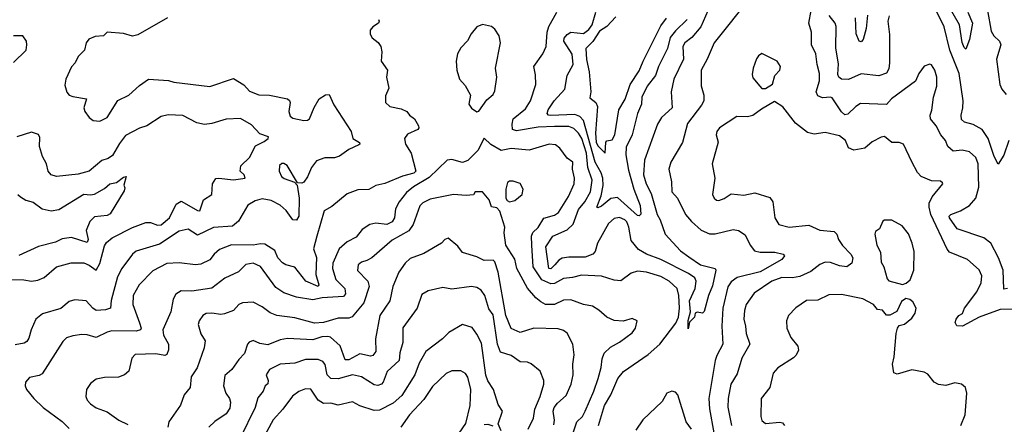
# Model space of a CAD drawing. Extents: x 1954678 to 2060275, y 904822 to 1016299.
# Tile 282 of 467: x 1997290 to 2002748, y 970052 to 972294. Entities that reach past the tile are written whole.
import ezdxf

# ---------------------------------------------------------------- set-up
doc = ezdxf.new("R2010")
doc.units = 0

msp = doc.modelspace()

# ---------------------------------------------------------------- linework, layer by layer
at = {"layer": '0CON20XD'}
for points in [[(2002812.9, 972865), (2002740, 972775), (2002715.5, 972705), (2002707.5, 972665), (2002735.5, 972615), (2002712.9, 972585), (2002693.8, 972545), (2002676.9, 972455), (2002657.3, 972395), (2002654.6, 972345), (2002675, 972230), (2002689.5, 972205), (2002721.5, 972175), (2002729.2, 972155), (2002704.6, 972074.6), (2002723.2, 971935), (2002735, 971908.2), (2002759.1, 971879.1)], [(2001345, 972424.5), (2001140.4, 972165), (2001101.6, 972075), (2001067.1, 972015), (2001067.4, 971927.4), (2001082.7, 971875), (2001083.5, 971845), (2001070.1, 971819.9), (2000991.3, 971718.7), (2000965, 971613.8), (2000899.5, 971505), (2000888.2, 971465), (2000903.8, 971395), (2000905, 971340), (2000937.1, 971305), (2000980.9, 971215), (2001014.7, 971174.7), (2001067.8, 971127.8), (2001115, 971106.7), (2001145, 971106.7), (2001245, 971130.5), (2001275, 971125.6), (2001312.4, 971102.4), (2001339.5, 971045), (2001363.4, 971013.4), (2001395, 971005.3), (2001475.9, 971005.9), (2001522.5, 970995), (2001529.2, 970985), (2001515, 970964.5), (2001395, 970897.4), (2001266.7, 970865), (2001235, 970841.2), (2001215.7, 970814.3), (2001188.3, 970695), (2001182.6, 970595), (2001188.8, 970495), (2001155, 970433.3), (2001146.1, 970405), (2001111.2, 970195), (2001115, 970137.5), (2001138, 970005)], [(2001105, 972342.5), (2001066.5, 972253.5), (2001015.6, 972194.4), (2000977.7, 972165), (2000965.9, 972145), (2000970.3, 972075), (2000916.2, 971965), (2000902.5, 971895), (2000906.7, 971805), (2000848.6, 971751.4), (2000825.3, 971715), (2000754.6, 971515), (2000748.4, 971435), (2000763.8, 971385), (2000790.7, 971330.7), (2000824.1, 971215), (2000841.1, 971185), (2000868.9, 971105), (2000953.1, 971013.1), (2000999.5, 970979.5), (2001065, 970936), (2001145.8, 970915), (2001148.9, 970905), (2001130.9, 970819.1), (2001107.9, 970765), (2001085, 970677.5), (2001075, 970667.5), (2001045, 970673.3), (2001035, 970666.7), (2001030.8, 970645), (2001003, 970617), (2000995, 970580), (2000995, 970627.5), (2001008.8, 970675), (2001003.7, 970735), (2001034.9, 970805.1), (2001039.5, 970845), (2001033, 970863), (2000998.2, 970888.2), (2000845, 970964.4), (2000765, 970994), (2000721.3, 971021.3), (2000680, 971070), (2000667.2, 971145), (2000655, 971173.1), (2000644.5, 971185), (2000615, 971197.5), (2000585, 971191.5), (2000553.8, 971165), (2000492.9, 971055), (2000481.1, 971008.9), (2000467.8, 970995), (2000425, 970978.6), (2000335, 970978.4), (2000298.1, 970971.9), (2000278.5, 970961.5), (2000256.6, 970935), (2000235, 970914), (2000222.7, 970915), (2000206.1, 971035), (2000244.8, 971095.2), (2000325, 971130), (2000358.8, 971161.2), (2000388.2, 971241.8), (2000423.1, 971285), (2000455, 971340), (2000463.2, 971405), (2000439.3, 971475), (2000431.4, 971555), (2000406.6, 971635), (2000388.1, 971665), (2000361.7, 971691.7), (2000335, 971701.6), (2000255, 971702.9), (2000165, 971698.7), (2000045, 971677.4), (2000022.9, 971685), (2000019.3, 971715), (2000026.2, 971745), (2000095, 971799.4), (2000121.8, 971845), (2000151.1, 971935), (2000149.1, 971989.1), (2000140.6, 972035), (2000190, 972105), (2000209.4, 972145), (2000214, 972225), (2000224.1, 972255.9), (2000268.5, 972335)], [(2000989.7, 972295), (2000925, 972232.5), (2000896.8, 972195), (2000881.6, 972135), (2000831.1, 972035), (2000814.2, 971985), (2000767.7, 971925), (2000739.3, 971865), (2000738, 971825), (2000714.1, 971775), (2000686, 971655), (2000652.7, 971587.3), (2000650, 971545), (2000665, 971459.4), (2000694.2, 971355), (2000729.8, 971265), (2000733.1, 971216.9), (2000725, 971206.9), (2000715, 971209.5), (2000605, 971308.6), (2000567.8, 971302.2), (2000515, 971260.8), (2000495, 971250.6), (2000489.2, 971255), (2000512.8, 971317.2), (2000523.9, 971375), (2000523.3, 971415), (2000513.6, 971445), (2000480.3, 971505), (2000414.8, 971734.8), (2000395, 971757.8), (2000367.7, 971767.7), (2000235, 971762.7), (2000222, 971765), (2000214.2, 971775), (2000219.4, 971795), (2000252.2, 971845), (2000311.9, 971908.1), (2000325.7, 971984.3), (2000357.5, 972045), (2000353.7, 972103.7), (2000306.4, 972175), (2000308.2, 972191.8), (2000325, 972212.3), (2000345, 972224.6), (2000415, 972217.1), (2000445, 972238.8), (2000464.2, 972265.8), (2000483.6, 972335)], [(2002765.6, 970805), (2002745, 970800.8), (2002742, 970905), (2002715.9, 970975), (2002674.1, 971055), (2002635, 971084.7), (2002487.1, 971135), (2002444.4, 971195), (2002442, 971205), (2002451.2, 971215), (2002505, 971235.4), (2002556.2, 971263.8), (2002590.7, 971305), (2002607.3, 971365), (2002603.5, 971495), (2002590.8, 971530.8), (2002555, 971561.8), (2002515, 971571.8), (2002465, 971565.8), (2002435, 971591.2), (2002422.9, 971625), (2002396.2, 971656.2), (2002371.2, 971705), (2002339.5, 971745), (2002336.7, 971765), (2002347.2, 971792.8), (2002356.3, 971863.7), (2002374.2, 971925), (2002374, 971975), (2002363.8, 972015), (2002345, 972043.8), (2002335, 972048), (2002304.4, 972035.6), (2002275, 971996.2), (2002256.1, 971953.9), (2002123.5, 971855), (2002095, 971823.5), (2001950.9, 971829.1), (2001925, 971813.2), (2001880.4, 971769.6), (2001865, 971767.3), (2001845, 971783.6), (2001795, 971860), (2001784.5, 971864.5), (2001741.4, 971861.4), (2001715, 971872.2), (2001705.5, 971895), (2001723.3, 971955), (2001724.2, 971995), (2001710.3, 972045), (2001702.9, 972105), (2001680, 972155), (2001680, 972225), (2001664.5, 972275), (2001677.1, 972345)], [(2002773.3, 971625), (2002745, 971543.8), (2002715, 971493.3), (2002692, 971535), (2002659.2, 971635), (2002625.6, 971685.6), (2002575, 971713.3), (2002526.9, 971726.9), (2002511.5, 971741.5), (2002508.5, 971765), (2002518.9, 971805), (2002520.6, 971845), (2002499, 971995), (2002446, 972125), (2002415.2, 972255), (2002370, 972345)], [(2002547.1, 972335), (2002572.9, 972275), (2002555, 972184), (2002535, 972130), (2002525, 972140), (2002515, 972168), (2002500, 972265), (2002437.6, 972375)], [(1999278.8, 972295), (1999283.8, 972285), (1999280, 972275), (1999248, 972255), (1999233.4, 972236.6), (1999233.7, 972213.7), (1999244.2, 972194.2), (1999277.7, 972167.7), (1999292.5, 972145), (1999297.5, 972115), (1999293.3, 972065), (1999330, 972015), (1999323.8, 971975), (1999336.7, 971915), (1999317.3, 971872.7), (1999318.6, 971835), (1999342.4, 971812.4), (1999405, 971800.8), (1999435.4, 971785.4), (1999451.2, 971765), (1999478.8, 971745), (1999501.2, 971705), (1999503.3, 971695), (1999496.7, 971685), (1999439.6, 971660.4), (1999423.8, 971635), (1999428.5, 971605), (1999460, 971555), (1999485.9, 971455), (1999475, 971443.9), (1999412.4, 971427.6), (1999315, 971386.4), (1999265, 971374.4), (1999225, 971353.1), (1999165, 971350.6), (1999105, 971329.4), (1999021.3, 971258.7), (1998977.8, 971235), (1998936.5, 971093.5), (1998919.1, 971025), (1998936.1, 970976.1), (1998931.7, 970881.7), (1998948.8, 970825), (1998945.2, 970814.8), (1998875.7, 970845.7), (1998815, 970921.9), (1998765.7, 970935.7), (1998747, 970947), (1998720.6, 970975), (1998704.3, 971015), (1998649.4, 971049.4), (1998625, 971052.2), (1998585, 971044.1), (1998465, 971046.6), (1998398.7, 971021.3), (1998368.5, 970995), (1998345, 970963.3), (1998295, 970938.2), (1998265, 970935.3), (1998175, 970946.8), (1998105, 970942.9), (1998028, 970902), (1997953.1, 970825), (1997918.4, 970765), (1997917.5, 970715), (1997955, 970614), (1997964.4, 970585), (1997959.2, 970575), (1997935, 970568), (1997801.2, 970568.8), (1997775, 970562.7), (1997715, 970532.5), (1997665, 970548.2), (1997635, 970550), (1997585, 970542.8), (1997550, 970530), (1997528.7, 970511.3), (1997415, 970331.9), (1997397.9, 970322.1), (1997345, 970310.6), (1997322, 970285), (1997320.8, 970265), (1997328.6, 970245), (1997368.9, 970195), (1997420, 970145), (1997526.3, 970066.3), (1997565, 970027.5)], [(1998110, 972305), (1997945, 972209.6), (1997915, 972203.2), (1997865, 972217.5)], [(2000595, 972310.7), (2000545, 972255.9), (2000505, 972230.9), (2000467.8, 972172.2), (2000429.4, 972135), (2000432.7, 972072.7), (2000447.8, 972005), (2000455.4, 971895), (2000451.3, 971861.3), (2000484.5, 971834.5), (2000492.6, 971812.6), (2000482, 971665), (2000486.4, 971615), (2000495, 971594.8), (2000536.2, 971553.8), (2000538.8, 971615), (2000545, 971623.3), (2000575, 971628.8), (2000589.1, 971655), (2000612.3, 971795), (2000646.1, 971853.9), (2000675.2, 971935), (2000725, 972010.9), (2000746.3, 972063.7), (2000845, 972260), (2000875, 972301.9)], [(2002110, 972315), (2002103.6, 972285), (2002111.7, 972211.7), (2002111.8, 972055), (2002108, 972022), (2002095, 971997.5), (2002052, 971982), (2001955, 971993.8), (2001885, 971963.1), (2001845, 971964.6), (2001830.5, 971975), (2001825, 971990), (2001829.3, 972049.3), (2001813.8, 972136.2), (2001817, 972257), (2001811.1, 972275), (2001776.6, 972316.6)], [(2001990.8, 972319.2), (2001982, 972245), (2001965.8, 972184.2), (2001955, 972171.9), (2001944.1, 972174.1), (2001926.8, 972215), (2001924.2, 972305)], [(1997865, 972217.5), (1997775, 972225.4), (1997755, 972203.8), (1997708.3, 972201.7), (1997673.6, 972186.4), (1997659.2, 972165), (1997650, 972125), (1997615, 972090), (1997598, 972055), (1997576.8, 972033.2), (1997545.7, 971965), (1997540.3, 971930.3), (1997551.7, 971891.7), (1997565, 971876.2), (1997585, 971868), (1997660, 971855), (1997646.2, 971805), (1997650.5, 971785), (1997675, 971751.2), (1997697.5, 971735), (1997735, 971732), (1997775, 971752), (1997833.9, 971846.1), (1997895, 971875.5), (1997955, 971930), (1998005, 971964.3), (1998115, 971957.1), (1998145, 971948.6), (1998344.4, 971924.4), (1998475, 971968.6), (1998533.6, 971933.6), (1998565, 971898), (1998615, 971877.5), (1998675, 971875.3), (1998774, 971855), (1998786.2, 971846.2), (1998789.4, 971835), (1998782.7, 971785), (1998789.2, 971759.2), (1998805, 971748.2), (1998865, 971735.6), (1998885, 971737.1), (1998897.5, 971745), (1998922.8, 971807.2), (1998951.2, 971855), (1998985, 971877.5), (1999005, 971878.9), (1999031.9, 971821.9), (1999128, 971675), (1999136.2, 971635), (1999173.9, 971613.9), (1999176.2, 971605), (1999169.7, 971600.3), (1999115, 971574.3), (1999062.3, 971537.7), (1999035, 971528.9), (1998982.3, 971527.7), (1998935, 971510.9), (1998908.1, 971475), (1998886.3, 971423.7), (1998865, 971393.3), (1998855, 971388.8), (1998830, 971390), (1998772.2, 971485), (1998755, 971497.5), (1998742.8, 971497.2), (1998730.5, 971485), (1998729.2, 971455), (1998740.9, 971425), (1998756.8, 971413.2), (1998813.8, 971393.8), (1998827.5, 971377.5), (1998838.7, 971305), (1998836.8, 971205), (1998825, 971182.9), (1998804.4, 971185), (1998767.4, 971237.4), (1998735, 971266.5), (1998685, 971291.2), (1998635, 971300.7), (1998595, 971289.6), (1998554.7, 971265.3), (1998503.4, 971176.6), (1998469.5, 971150.5), (1998365, 971143), (1998275, 971100), (1998225, 971133.9), (1998175, 971121.1), (1998065, 971050.4), (1997935, 971011.5), (1997914.7, 970995.3), (1997857.1, 970915), (1997831.9, 970868.1), (1997797.6, 970737.6), (1997793.9, 970696.1), (1997765, 970685.4), (1997715, 970683.2), (1997695.6, 970695), (1997658, 970735), (1997595, 970742.2), (1997565, 970732.9), (1997517.4, 970692.6), (1997416.2, 970663.8), (1997380, 970635), (1997353.9, 970576.1), (1997341.1, 970528.9), (1997329.1, 970510.9), (1997315, 970502.2), (1997265, 970492.7)], [(1999825, 971783.8), (1999835, 971786.7), (1999879.7, 971850.3), (1999915, 971879.2), (1999925, 971898.8), (1999936.1, 971975), (1999927.1, 972025), (1999955.5, 972165), (1999948.5, 972205), (1999925, 972241.4), (1999905, 972255.6), (1999856.6, 972266.6), (1999823.8, 972255), (1999792, 972215), (1999773, 972177), (1999735, 972138.8), (1999716.9, 972105), (1999710.3, 972065), (1999713.8, 972015), (1999728.1, 971965), (1999758.9, 971928.9), (1999790, 971875), (1999780, 971825), (1999795, 971803.8), (1999825, 971783.8)], [(1997255, 972056.9), (1997325.4, 972124.6), (1997330, 972155), (1997328, 972175), (1997306.7, 972205), (1997255, 972204.5)], [(2001425, 971912.5), (2001463, 971937), (2001476.1, 971983.9), (2001504, 972015), (2001507.1, 972035), (2001490, 972065), (2001405, 972106.7), (2001385, 972093.3), (2001375, 972076.7), (2001355.7, 972025), (2001350.5, 971990.5), (2001355, 971972.5), (2001392.5, 971925), (2001405, 971912.5), (2001425, 971912.5)], [(2002805, 970690.4), (2002725, 970688.5), (2002608.6, 970645), (2002517.5, 970595), (2002485, 970596.7), (2002476, 970615), (2002482, 970635), (2002495.8, 970654.2), (2002516.7, 970665), (2002528.2, 970695), (2002595.3, 970785), (2002620.4, 970835), (2002623.5, 970875), (2002608.1, 970908.1), (2002544.1, 970964.1), (2002445.4, 971005.4), (2002431.8, 971021.8), (2002340.6, 971215), (2002331, 971255), (2002332.6, 971277.4), (2002347.8, 971312.2), (2002406.7, 971385), (2002405, 971390), (2002395, 971398.8), (2002345, 971400.6), (2002288, 971425), (2002266.8, 971446.8), (2002235, 971506.2), (2002188.8, 971605), (2002166.4, 971613.6), (2002125, 971613.8), (2002085, 971647.5), (2002065, 971643.3), (2002015, 971617.5), (2001975, 971582.2), (2001915, 971570), (2001885, 971583.8), (2001868, 971625), (2001835, 971650.9), (2001755, 971668.5), (2001695, 971660.4), (2001658.3, 971668.3), (2001590.9, 971720.9), (2001520.9, 971810.9), (2001475, 971840), (2001401.7, 971798.3), (2001355, 971762.5), (2001325, 971755.8), (2001265, 971756.7), (2001169.2, 971695), (2001154.3, 971675), (2001151.4, 971655), (2001162.9, 971615), (2001129.2, 971495), (2001143.1, 971415), (2001130.8, 971325), (2001139.2, 971305), (2001153.8, 971293.8), (2001165, 971292.1), (2001195, 971303.6), (2001235, 971328.1), (2001305, 971321.2), (2001365, 971334.4), (2001448.1, 971308.1), (2001465.4, 971285.4), (2001475.5, 971195), (2001499.1, 971159.1), (2001556.6, 971143.4), (2001665, 971155.4), (2001725, 971126.7), (2001805, 971119.3), (2001820.8, 971105), (2001830, 971075), (2001851.8, 971041.8), (2001896.8, 970995), (2001908.4, 970975), (2001903.6, 970945), (2001875, 970924.7), (2001835, 970929.1), (2001785, 970949.1), (2001755, 970950.3), (2001725, 970938), (2001675, 970897.7), (2001615, 970871.5), (2001575, 970863.9), (2001515, 970865.3), (2001459.4, 970845), (2001362.1, 970777.9), (2001317.5, 970715), (2001307.3, 970682.7), (2001303.9, 970635), (2001314.6, 970595), (2001317.2, 970555), (2001338.2, 970495), (2001292.7, 970417.3), (2001268.1, 970331.9), (2001232, 970275), (2001217.2, 970195), (2001215.9, 970145.9), (2001236.2, 970045)], [(1997235, 970854.7), (1997312.4, 970852.4), (1997355.4, 970844.6), (1997390.4, 970849.6), (1997425, 970865.4), (1997495, 970924.7), (1997575, 970946.9), (1997645, 970945.7), (1997675, 970933.3), (1997715, 970905.7), (1997735, 970942.5), (1997759.9, 971040.1), (1997771.7, 971058.3), (1997802.5, 971085), (1997915, 971142.9), (1997989.2, 971170.8), (1998015, 971170.3), (1998055, 971154.8), (1998075, 971156.6), (1998120.2, 971195), (1998158, 971272), (1998185, 971287.5), (1998215, 971271.8), (1998275, 971235.6), (1998288.8, 971235), (1998309.2, 971295), (1998355.5, 971324.5), (1998358.1, 971385), (1998376.8, 971413.2), (1998395, 971416.6), (1998475, 971406.9), (1998540, 971415), (1998535, 971433.8), (1998513.3, 971455), (1998516.4, 971483.6), (1998565, 971530), (1998597.5, 971595), (1998645, 971619.1), (1998667.5, 971635), (1998670, 971645), (1998622.1, 971662.1), (1998575, 971711.5), (1998515, 971746.1), (1998435, 971742.7), (1998355, 971718.2), (1998315, 971713.3), (1998272.2, 971722.2), (1998195, 971763.8), (1998113.5, 971766.5), (1998075, 971758.2), (1997995, 971705.7), (1997955, 971692.2), (1997877.2, 971652.8), (1997842.6, 971607.4), (1997805, 971541.1), (1997780, 971525), (1997745, 971514.1), (1997675, 971455.4), (1997615, 971437.1), (1997494.5, 971424.5), (1997465, 971433.3), (1997447.3, 971455), (1997439.4, 971495), (1997417.5, 971535), (1997400.9, 971590.9), (1997401.9, 971641.9), (1997395, 971658), (1997355, 971671.4), (1997275, 971645.4)], [(2000498.2, 970045), (2000531.6, 970155), (2000567.4, 970215), (2000605.2, 970304.8), (2000637.3, 970345), (2000775, 970437.9), (2000838.5, 970495), (2000927.3, 970612.7), (2000942, 970645), (2000948.4, 970695), (2000944.8, 970764.8), (2000934.5, 970805), (2000891.1, 970845), (2000845, 970870.7), (2000765, 970895.3), (2000715, 970899.5), (2000680.7, 970889.3), (2000623.4, 970846.6), (2000585, 970850), (2000515, 970872.3), (2000405, 970878.6), (2000355, 970864.6), (2000305, 970858.9), (2000255, 970832.1), (2000235, 970829.7), (2000185, 970852), (2000137, 970925), (2000130, 971045), (2000127.4, 971095), (2000135.3, 971115), (2000165, 971143.2), (2000196.1, 971193.9), (2000255, 971210.6), (2000276.2, 971225), (2000332.3, 971315), (2000363.1, 971385), (2000366, 971415), (2000353.9, 971466.1), (2000357.1, 971505), (2000325, 971526.7), (2000285, 971581.1), (2000259.9, 971599.9), (2000225, 971603.6), (2000115, 971571.5), (2000015, 971580.4), (1999959.5, 971569.5), (1999901.7, 971601.7), (1999865, 971637.5), (1999830.2, 971569.8), (1999775, 971512.7), (1999745, 971502.3), (1999685, 971519.4), (1999659.2, 971515), (1999560.6, 971419.4), (1999473, 971367), (1999434.5, 971335.5), (1999394.7, 971285), (1999373.7, 971245), (1999367.6, 971195), (1999355, 971173.3), (1999325, 971159.7), (1999265, 971166.2), (1999231.7, 971158.3), (1999189.6, 971130.4), (1999155, 971089.6), (1999105, 971062.9), (1999061.3, 971025), (1999026.1, 970945), (1999024.1, 970915), (1999043.3, 970855), (1999092.4, 970805), (1999096.3, 970775), (1999085, 970760.4), (1998967.3, 970752.7), (1998915, 970740.8), (1998825, 970756.1), (1998755, 970780), (1998710.7, 970810.7), (1998625, 970926.5), (1998585, 970944.7), (1998543.4, 970936.6), (1998502.9, 970897.1), (1998427.7, 970862.3), (1998355, 970805.5), (1998245, 970789.6), (1998185, 970791.5), (1998155, 970772.5), (1998141.8, 970745), (1998128, 970675), (1998083.2, 970575), (1998086.7, 970545), (1998115.2, 970495), (1998114.8, 970465), (1998105, 970439.1), (1998095, 970433.4), (1998045, 970442.8), (1997930.9, 970439.1), (1997911.7, 970418.3), (1997894.4, 970345.6), (1997872, 970325), (1997837.2, 970312.8), (1997759.5, 970310.5), (1997715, 970301.8), (1997682.5, 970277.5), (1997661.1, 970245), (1997656.9, 970205), (1997664.6, 970184.6), (1997682.5, 970165), (1997713.4, 970143.4), (1997775, 970120), (1997840, 970075), (1997890.3, 970050.3)], [(1997280, 971325), (1997295, 971311.4), (1997325, 971294.5), (1997365, 971283.3), (1997415.6, 971245.6), (1997465, 971234.8), (1997507.8, 971242.2), (1997645, 971327.6), (1997683.1, 971323.1), (1997705, 971327.7), (1997760.9, 971359.1), (1997790, 971385), (1997827.5, 971392.5), (1997865, 971421.2), (1997880, 971425), (1997866.7, 971376.7), (1997873, 971363), (1997870, 971345), (1997791.5, 971218.5), (1997775, 971208.8), (1997705, 971201.5), (1997678.9, 971175), (1997657.9, 971125), (1997670.4, 971075), (1997665, 971060), (1997577.4, 971087.4), (1997525, 971078.8), (1997489.5, 971060.5), (1997395, 971037.3), (1997285, 970987.1)], [(2000005, 971284), (2000035, 971292), (2000075.5, 971324.5), (2000082, 971355), (2000065, 971385.8), (2000025, 971398.6), (2000005, 971398.6), (1999995, 971391.4), (1999984.3, 971355), (1999984.6, 971304.6), (1999991.7, 971291.7), (2000005, 971284)], [(2000359.2, 970005), (2000379.6, 970065), (2000409.6, 970095), (2000425.6, 970124.4), (2000473.4, 970235), (2000496.6, 970305), (2000512.9, 970367.1), (2000518.2, 970415), (2000530.5, 970445), (2000565, 970480), (2000615, 970507.5), (2000685, 970559.2), (2000704.2, 970585), (2000712.5, 970625), (2000685, 970637.5), (2000635, 970624), (2000585, 970626), (2000545.6, 970645.6), (2000500.8, 970685), (2000465, 970705.5), (2000415, 970715.4), (2000345, 970740.8), (2000305, 970739.4), (2000255, 970714.7), (2000205, 970714.7), (2000180, 970730), (2000152.2, 970752.2), (2000105, 970805.6), (2000046.4, 970915), (2000035, 970967.1), (1999985, 971044.3), (1999976.4, 971113.6), (1999979.2, 971145), (1999952.4, 971232.4), (1999935, 971250.8), (1999905, 971256.2), (1999893.3, 971295), (1999855, 971340), (1999815, 971340), (1999805, 971323.3)], [(1999805, 971323.3), (1999765, 971320), (1999695, 971325.6), (1999565, 971299.2), (1999525, 971279.3), (1999508.5, 971261.5), (1999471.6, 971158.4), (1999446.8, 971123.2), (1999355, 971071.3), (1999241.9, 970975), (1999215, 970959.1), (1999185, 970950.6), (1999165.8, 970935), (1999163.7, 970903.7), (1999220.8, 970845), (1999227.8, 970815), (1999197.3, 970725), (1999133.2, 970646.8), (1999115, 970640.7), (1999055, 970639.2), (1998975, 970616.7), (1998925, 970612.9), (1998815, 970642.4), (1998714.8, 970654.8), (1998678.8, 970668.8), (1998635, 970703.3), (1998585, 970727.8), (1998525, 970725.4), (1998505.6, 970715), (1998475, 970682.2), (1998425, 970664.4), (1998405, 970660.6), (1998355, 970668.2), (1998323.3, 970665), (1998305, 970653.8), (1998284.3, 970625), (1998280, 970605), (1998295, 970553.3), (1998318.1, 970515), (1998312, 970475), (1998273.5, 970365), (1998240, 970315), (1998234.5, 970255.5), (1998202.5, 970215), (1998181.7, 970158.3), (1998116.7, 970065), (1998111.5, 970035)], [(2002183.9, 970826.1), (2002205, 970833.8), (2002227, 970853), (2002246.2, 970905), (2002248.7, 971008.7), (2002237.1, 971055), (2002217.4, 971107.4), (2002182, 971152), (2002125, 971183.8), (2002085, 971182.5), (2002075, 971177.5), (2002056.7, 971135), (2002035, 971120), (2002030, 971105), (2002042.5, 971045), (2002061.2, 971005), (2002065, 970950), (2002080, 970925), (2002098.1, 970858.1), (2002107.6, 970847.6), (2002183.9, 970826.1)], [(2000251.9, 970048.1), (2000255.3, 970074.7), (2000246.7, 970125), (2000252.5, 970145), (2000270.6, 970169.4), (2000319.1, 970210.9), (2000347.9, 970275), (2000358.8, 970325), (2000356.9, 970385), (2000363.6, 970436.4), (2000357.3, 970495), (2000325, 970556.9), (2000305, 970571.1), (2000275, 970581.1), (2000140, 970585), (2000065, 970560), (2000015, 970582.2), (1999984.9, 970654.9), (1999943, 970895), (1999925, 970952.5), (1999915, 970961.4), (1999865, 970958.6), (1999825, 970979.2), (1999745, 971004.3), (1999719.1, 971039.1), (1999665, 971082.5), (1999647.5, 971075), (1999628.8, 971055), (1999531.2, 970998.8), (1999455, 970970), (1999426.5, 970945), (1999391.2, 970895), (1999359.6, 970815), (1999341.2, 970735), (1999286.8, 970655), (1999263.4, 970525), (1999264.5, 970455), (1999247.9, 970432.1), (1999235, 970429.3), (1999175, 970441.9), (1999115, 970408.8), (1999095, 970408.5), (1999067.3, 970487.3), (1999014, 970534), (1998998.3, 970538.3), (1998965, 970535.6), (1998915, 970519.8), (1998775, 970528), (1998735, 970519.1), (1998665, 970491.8), (1998620.8, 970499.2), (1998585, 970516.7), (1998563, 970507), (1998553.1, 970495), (1998536.6, 970443.4), (1998505, 970410.8), (1998466, 970355), (1998427.6, 970322.4), (1998420, 970265), (1998432.7, 970225), (1998454, 970194), (1998459.6, 970175), (1998455, 970142), (1998435, 970109.4), (1998372.4, 970067.6), (1998338.6, 970035)], [(2000108.9, 970025), (2000138.6, 970085), (2000146.1, 970135), (2000174.7, 970205), (2000195.3, 970275), (2000195.3, 970295), (2000175, 970345.8), (2000125, 970387.1), (2000105, 970396.7), (2000065, 970398.2), (2000015, 970432.3), (1999955, 970451.5), (1999939, 970495), (1999915, 970658.8), (1999891.7, 970691.7), (1999868.7, 970765), (1999847.9, 970795), (1999825, 970808.9), (1999795, 970816), (1999685, 970801.1), (1999635, 970810), (1999555, 970791.9), (1999518.8, 970771.2), (1999493.9, 970695), (1999414, 970586), (1999414.6, 970505), (1999397.6, 970447.6), (1999393.4, 970405), (1999326.9, 970345), (1999305.3, 970285), (1999295, 970273.8), (1999275, 970266.7), (1999255, 970270.8), (1999185, 970314.6), (1999135, 970325.4), (1999055, 970304.2), (1999015.7, 970305.7), (1998995.3, 970325), (1998983.3, 970383.3), (1998970.1, 970400.1), (1998945, 970411.1), (1998875, 970410.7), (1998815, 970389.6), (1998734, 970385), (1998675, 970355.6), (1998655.6, 970325), (1998666.7, 970295), (1998665, 970276.7), (1998651.2, 970265), (1998639.4, 970235), (1998611.2, 970198.8), (1998595.4, 970145), (1998511.8, 969975)], [(2002507.5, 970045), (2002532.2, 970105), (2002540.5, 970225), (2002533.3, 970255), (2002511.4, 970275), (2002475, 970281.1), (2002425, 970266.4), (2002382.8, 970272.8), (2002359.2, 970285), (2002325, 970328.6), (2002305, 970340.5), (2002236.6, 970353.4), (2002155, 970328.8), (2002136.1, 970336.1), (2002128.1, 970385), (2002138.6, 970425), (2002148.8, 970555), (2002156.2, 970585), (2002165, 970600), (2002195, 970606.2), (2002235, 970640), (2002255, 970667.5), (2002260, 970695), (2002241.2, 970731.2), (2002225, 970743.8), (2002201.7, 970748.3), (2002178.3, 970731.7), (2002153, 970677), (2002113.9, 970656.1), (2002096, 970656), (2002073.6, 970683.6), (2002045, 970688.8), (2002023.8, 970715), (2001965, 970746.9), (2001845, 970771.4), (2001775, 970769.2), (2001715, 970740), (2001652.2, 970737.8), (2001592.2, 970697.8), (2001552.5, 970655), (2001541.1, 970625), (2001543.3, 970585), (2001565, 970532), (2001604.3, 970485), (2001606.8, 970463.2), (2001594.2, 970435), (2001579.4, 970420.6), (2001492.5, 970365), (2001467.1, 970335), (2001448.1, 970255), (2001401.1, 970195), (2001399.2, 970095), (2001405, 970073.1), (2001425, 970056.2), (2001503.4, 970063.4), (2001519.5, 970059.5), (2001530, 970045)], [(1999959.2, 970015), (1999942.5, 970055), (1999967.5, 970125), (1999942.1, 970162.1), (1999917.1, 970245), (1999885, 970292.5), (1999875, 970323.3), (1999850.6, 970500.6), (1999825, 970550.6), (1999798.5, 970588.5), (1999745, 970605.4), (1999669.4, 970560.6), (1999634.4, 970525), (1999542.5, 970455), (1999505, 970390.8), (1999481.5, 970325), (1999409.2, 970210.8), (1999361.4, 970168.6), (1999285, 970130), (1999255, 970128.8), (1999175, 970154.5), (1999135, 970176.2), (1999055, 970158.6), (1999015, 970169.7), (1998975, 970166.9), (1998945, 970185.4), (1998905, 970245.6), (1998875, 970248.2), (1998837.3, 970232.7), (1998802, 970208), (1998749.1, 970135), (1998695, 970076.9), (1998613.3, 969926.7)], [(1999706.5, 969973.5), (1999763.5, 970056.5), (1999788.3, 970155), (1999791.1, 970245), (1999775, 970313.3), (1999762.4, 970332.4), (1999735, 970348), (1999685, 970348.9), (1999655, 970332.9), (1999578.9, 970261.1), (1999530.8, 970189.2), (1999451.6, 970105), (1999402.5, 970035)], [(2001015, 970024.4), (2000985.5, 970065.5), (2000938.9, 970215), (2000925, 970230), (2000905, 970235.4), (2000877.1, 970225), (2000851.7, 970178.3), (2000743.7, 970076.3), (2000705, 970018.9)], [(1999865, 970050), (1999885, 970052.5), (1999912.5, 970042.5)]]:
    msp.add_lwpolyline(points, dxfattribs=at)

doc.saveas('drawing.dxf')
